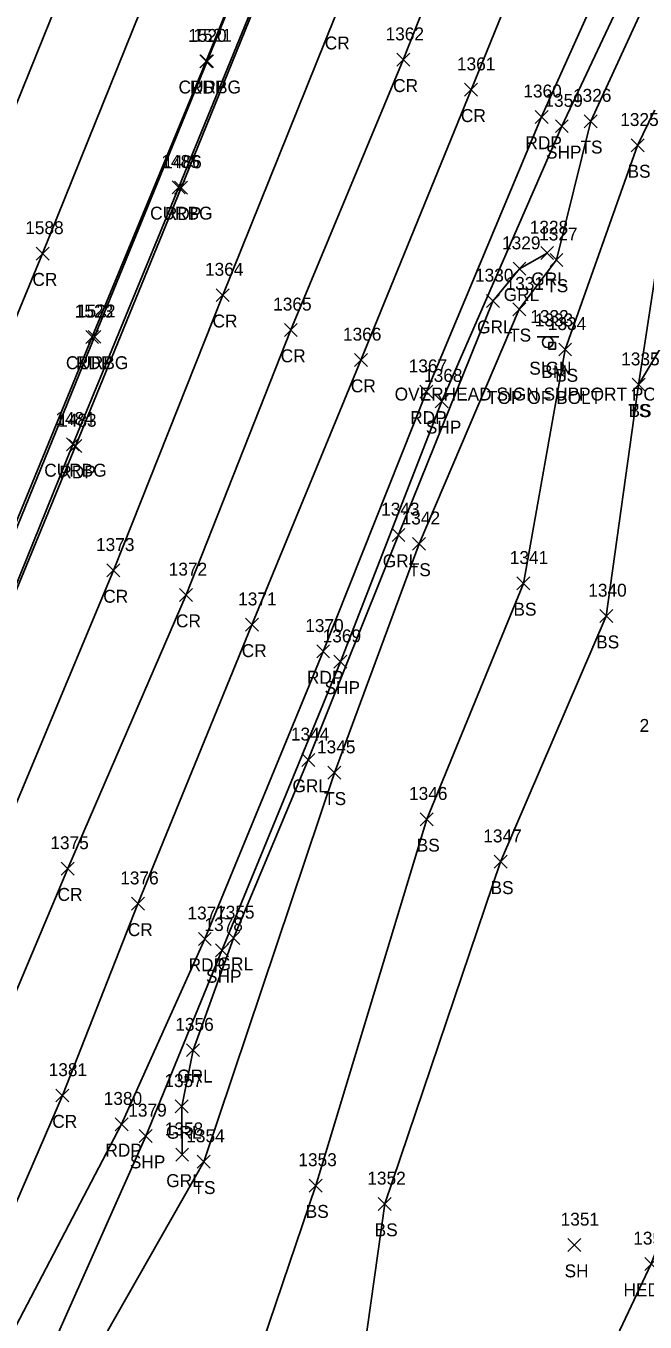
# Model space of a CAD drawing. Extents: x 1623612 to 1625808, y 621345 to 627748.
# Drawn here: x 1624599 to 1624694.8, y 625894.9 to 626095.4 of the extents above; entities that cross this region are included whole.
import ezdxf

# ---------------------------------------------------------------- set-up
doc = ezdxf.new("R2010")
doc.units = 0
for name, color, linetype in [('C_A', 7, 'Continuous'), ('C_C', 7, 'Continuous'), ('C_I', 7, 'Continuous'), ('CPBM', 7, 'Continuous'), ('L_A', 7, 'Continuous'), ('L_C', 7, 'Continuous'), ('L_I', 7, 'Continuous'), ('L_TIC', 7, 'Continuous'), ('LAHR', 7, 'Continuous'), ('LELB', 7, 'Continuous'), ('LSOGP', 7, 'Continuous'), ('P_A', 7, 'Continuous'), ('P_I', 7, 'Continuous'), ('P_TIC', 7, 'Continuous'), ('PET', 7, 'Continuous'), ('PRC', 7, 'Continuous'), ('PSP', 7, 'Continuous'), ('R_A', 7, 'Continuous'), ('R_I', 7, 'Continuous'), ('R_TIC', 7, 'Continuous'), ('RC', 7, 'Continuous'), ('RGR', 7, 'Continuous'), ('S_A', 7, 'Continuous'), ('S_C', 7, 'Continuous'), ('S_I', 7, 'Continuous'), ('SSGN', 7, 'Continuous')]:
    doc.layers.add(name, color=color, linetype=linetype)

msp = doc.modelspace()

# ---------------------------------------------------------------- linework, layer by layer
at = {"layer": 'CPBM'}
for p, q in [((1624679.91, 626045.38), (1624679.91, 626046.38)), ((1624679.91, 626046.38), (1624680.91, 626046.38)), ((1624680.91, 626046.38), (1624680.91, 626045.38)), ((1624680.91, 626045.38), (1624679.91, 626045.38)), ((1624680.41, 626045.88), (1624680.41, 626045.88)), ((1624680.41, 626045.88), (1624680.41, 626045.88))]:
    msp.add_line(p, q, dxfattribs=at)
at = {"layer": 'L_TIC'}
for points in [[(1624685.38, 626079.62), (1624687.38, 626081.62)], [(1624687.38, 626079.62), (1624685.38, 626081.62)], [(1624692.63, 626075.88), (1624694.63, 626077.88)], [(1624694.63, 626075.88), (1624692.63, 626077.88)], [(1624680.08, 626058.17), (1624682.08, 626060.17)], [(1624682.08, 626058.17), (1624680.08, 626060.17)], [(1624674.33, 626050.53), (1624676.33, 626052.53)], [(1624676.33, 626050.53), (1624674.33, 626052.53)], [(1624681.43, 626044.31), (1624683.43, 626046.31)], [(1624683.43, 626044.31), (1624681.43, 626046.31)], [(1624692.78, 626038.85), (1624694.78, 626040.85)], [(1624694.78, 626038.85), (1624692.78, 626040.85)], [(1624692.78, 626038.85), (1624694.78, 626040.85)], [(1624694.78, 626038.85), (1624692.78, 626040.85)], [(1624658.81, 626014.24), (1624660.81, 626016.24)], [(1624660.81, 626014.24), (1624658.81, 626016.24)], [(1624674.97, 626008.13), (1624676.97, 626010.13)], [(1624676.97, 626008.13), (1624674.97, 626010.13)], [(1624687.78, 626003.07), (1624689.78, 626005.07)], [(1624689.78, 626003.07), (1624687.78, 626005.07)], [(1624645.71, 625978.83), (1624647.71, 625980.83)], [(1624647.71, 625978.83), (1624645.71, 625980.83)], [(1624660.01, 625971.63), (1624662.01, 625973.63)], [(1624662.01, 625971.63), (1624660.01, 625973.63)], [(1624671.44, 625965.06), (1624673.44, 625967.06)], [(1624673.44, 625965.06), (1624671.44, 625967.06)], [(1624625.49, 625918.66), (1624627.49, 625920.66)], [(1624627.49, 625918.66), (1624625.49, 625920.66)], [(1624642.83, 625914.97), (1624644.83, 625916.97)], [(1624644.83, 625914.97), (1624642.83, 625916.97)], [(1624653.5, 625912.12), (1624655.5, 625914.12)], [(1624655.5, 625912.12), (1624653.5, 625914.12)], [(1624682.84, 625905.77), (1624684.84, 625907.77)], [(1624684.84, 625905.77), (1624682.84, 625907.77)], [(1624694.74, 625902.84), (1624696.74, 625904.84)], [(1624696.74, 625902.84), (1624694.74, 625904.84)]]:
    msp.add_lwpolyline(points, dxfattribs=at)
at = {"layer": 'LAHR'}
msp.add_lwpolyline([(1624775.42, 626076.07), (1624760.46, 626074.73), (1624753.03, 626056.16), (1624736.01, 626014.51), (1624724.67, 625982.95), (1624715.54, 625955.9), (1624695.74, 625903.84), (1624670.26, 625849.95), (1624662.52, 625817.48), (1624651.69, 625796.18)], dxfattribs=at)
at = {"layer": 'LELB'}
for points in [[(1624955.96, 625983.78), (1624934.11, 626011.11), (1624911.27, 626037.79), (1624882.4, 626075.05), (1624844.35, 626119.9), (1624824.36, 626144.8), (1624806.17, 626164.83), (1624787.45, 626176.55), (1624783.93, 626178.73), (1624767.98, 626179.73), (1624754.07, 626176), (1624742, 626162.74), (1624739.77, 626159.16), (1624724.1, 626139.19), (1624712.05, 626114.81), (1624693.63, 626076.88), (1624682.43, 626045.31), (1624675.97, 626009.13), (1624661.01, 625972.63), (1624643.83, 625915.97), (1624628.3, 625870.19), (1624627.01, 625849.3)], [(1624955.96, 625983.78), (1624951.7, 625981.09), (1624926.74, 626006.44), (1624903, 626034.62), (1624876.22, 626070.88), (1624844.75, 626108.46), (1624819.16, 626140.11), (1624799.87, 626157.38), (1624783.22, 626162.54), (1624755.55, 626163.6), (1624745.94, 626159.17), (1624742.5, 626157.44), (1624728.24, 626136.03), (1624714.3, 626113.6), (1624699.16, 626074.97), (1624693.78, 626039.85), (1624688.78, 626004.07), (1624672.44, 625966.06), (1624654.5, 625913.12), (1624647.49, 625863.39), (1624632.05, 625839.96), (1624633.8, 625804.37), (1624607.9, 625781.97), (1624576.85, 625750.09)], [(1624950.51, 625967.41), (1624917.97, 625998.05), (1624890.03, 626023.9), (1624863.39, 626055.21), (1624827.77, 626091.06), (1624802.93, 626124.92), (1624791, 626136.13), (1624749.2, 626141.33), (1624736.73, 626113.9), (1624711.77, 626069.81), (1624693.78, 626039.85)], [(1624703.97, 626118.88), (1624686.38, 626080.62), (1624681.08, 626059.17), (1624675.33, 626051.53), (1624659.81, 626015.24), (1624646.71, 625979.83), (1624626.49, 625919.66), (1624601.19, 625875.12), (1624577.24, 625833.33), (1624557.07, 625794.42), (1624540.93, 625764.23), (1624521.23, 625725.16), (1624501.1, 625688.94), (1624492.6, 625674.09)]]:
    msp.add_lwpolyline(points, dxfattribs=at)
at = {"layer": 'LSOGP'}
msp.add_lwpolyline([(1624549.56, 625621.85), (1624579.98, 625685.81), (1624598.8, 625722.78), (1624637.25, 625770.76), (1624651.69, 625796.18), (1624662.52, 625817.48), (1624670.26, 625849.95), (1624695.74, 625903.84)], dxfattribs=at)
at = {"layer": 'P_TIC'}
for points in [[(1624625.87, 626088.89), (1624627.87, 626090.89)], [(1624627.87, 626088.89), (1624625.87, 626090.89)], [(1624656.37, 626089.13), (1624658.37, 626091.13)], [(1624658.37, 626089.13), (1624656.37, 626091.13)], [(1624666.86, 626084.49), (1624668.86, 626086.49)], [(1624668.86, 626084.49), (1624666.86, 626086.49)], [(1624677.78, 626080.29), (1624679.78, 626082.29)], [(1624679.78, 626080.29), (1624677.78, 626082.29)], [(1624680.91, 626078.85), (1624682.91, 626080.85)], [(1624682.91, 626078.85), (1624680.91, 626080.85)], [(1624621.98, 626069.33), (1624623.98, 626071.33)], [(1624623.98, 626069.33), (1624621.98, 626071.33)], [(1624600.56, 626059.15), (1624602.56, 626061.15)], [(1624602.56, 626059.15), (1624600.56, 626061.15)], [(1624628.43, 626052.71), (1624630.43, 626054.71)], [(1624630.43, 626052.71), (1624628.43, 626054.71)], [(1624608.23, 626046.25), (1624610.23, 626048.25)], [(1624610.23, 626046.25), (1624608.23, 626048.25)], [(1624638.98, 626047.33), (1624640.98, 626049.33)], [(1624640.98, 626047.33), (1624638.98, 626049.33)], [(1624649.83, 626042.68), (1624651.83, 626044.68)], [(1624651.83, 626042.68), (1624649.83, 626044.68)], [(1624659.95, 626037.77), (1624661.95, 626039.77)], [(1624661.95, 626037.77), (1624659.95, 626039.77)], [(1624662.33, 626036.3), (1624664.33, 626038.3)], [(1624664.33, 626036.3), (1624662.33, 626038.3)], [(1624605.66, 626029.36), (1624607.66, 626031.36)], [(1624607.66, 626029.36), (1624605.66, 626031.36)], [(1624611.52, 626010.13), (1624613.52, 626012.13)], [(1624613.52, 626010.13), (1624611.52, 626012.13)], [(1624622.77, 626006.33), (1624624.77, 626008.33)], [(1624624.77, 626006.33), (1624622.77, 626008.33)], [(1624632.95, 626001.72), (1624634.95, 626003.72)], [(1624634.95, 626001.72), (1624632.95, 626003.72)], [(1624643.98, 625997.6), (1624645.98, 625999.6)], [(1624645.98, 625997.6), (1624643.98, 625999.6)], [(1624646.64, 625996), (1624648.64, 625998)], [(1624648.64, 625996), (1624646.64, 625998)], [(1624604.45, 625964.01), (1624606.45, 625966.01)], [(1624606.45, 625964.01), (1624604.45, 625966.01)], [(1624615.32, 625958.56), (1624617.32, 625960.56)], [(1624617.32, 625958.56), (1624615.32, 625960.56)], [(1624625.67, 625953.13), (1624627.67, 625955.13)], [(1624627.67, 625953.13), (1624625.67, 625955.13)], [(1624628.31, 625951.35), (1624630.31, 625953.35)], [(1624630.31, 625951.35), (1624628.31, 625953.35)], [(1624603.63, 625928.9), (1624605.63, 625930.9)], [(1624605.63, 625928.9), (1624603.63, 625930.9)], [(1624612.79, 625924.45), (1624614.79, 625926.45)], [(1624614.79, 625924.45), (1624612.79, 625926.45)], [(1624616.52, 625922.63), (1624618.52, 625924.63)], [(1624618.52, 625922.63), (1624616.52, 625924.63)]]:
    msp.add_lwpolyline(points, dxfattribs=at)
at = {"layer": 'PET'}
for points in [[(1624425.67, 625715.65), (1624447.22, 625754.54), (1624466.36, 625791.08), (1624487.12, 625831.75), (1624506.3, 625871.9), (1624524.08, 625910.61), (1624540.03, 625946.09), (1624556.56, 625984.64), (1624572.71, 626022.65), (1624589.71, 626064.03), (1624605.99, 626104.3), (1624622.34, 626144.13), (1624637.91, 626182.32), (1624652.97, 626219.87), (1624666.22, 626252.76), (1624676.12, 626279.69), (1624681.8, 626301.06), (1624682.54, 626327.48), (1624678.38, 626346.43)], [(1624700.76, 626272.27), (1624689.28, 626244.04), (1624672.95, 626203.67), (1624657.22, 626165.07), (1624639.97, 626122.42), (1624626.87, 626089.89), (1624609.23, 626047.25), (1624593.09, 626008.04), (1624578.04, 625971.53), (1624565.57, 625940.71), (1624555.47, 625915.78), (1624541.27, 625885.85), (1624534.37, 625871.9), (1624518.06, 625838.28), (1624503.61, 625808.5), (1624484.54, 625771.45), (1624465.59, 625736.05), (1624447.42, 625703.06)], [(1624697.29, 626122.48), (1624678.78, 626081.29), (1624660.95, 626038.77), (1624644.98, 625998.6), (1624626.67, 625954.13), (1624613.79, 625925.45), (1624589.8, 625879.72), (1624567.17, 625838.88), (1624546.44, 625801.43), (1624529.95, 625769.7), (1624509.63, 625731.24), (1624490.24, 625695.36), (1624481.98, 625680.63)], [(1624460.07, 625693.53), (1624483.15, 625735.74), (1624499.1, 625765.66), (1624511.9, 625793.12), (1624522.35, 625825.42), (1624529.91, 625846.85), (1624536.42, 625862.69), (1624541.8, 625875.32), (1624543.5, 625883.34), (1624544.97, 625882.88), (1624547, 625887.27), (1624554.88, 625905.73), (1624572.42, 625947.53), (1624589.16, 625987.94), (1624606.66, 626030.36), (1624622.98, 626070.33), (1624637.54, 626106.17)]]:
    msp.add_lwpolyline(points, dxfattribs=at)
at = {"layer": 'PRC'}
for points in [[(1624436.82, 625709.28), (1624458.78, 625749.62), (1624477.65, 625785.2), (1624498.86, 625827.51), (1624517.91, 625866.07), (1624535.88, 625905.07), (1624552.01, 625941.13), (1624568.1, 625980.06), (1624584.2, 626018.31), (1624601.56, 626060.15), (1624617.86, 626100.59), (1624633.9, 626140.47), (1624649.73, 626177.64), (1624664.57, 626215.84), (1624677.89, 626248.35), (1624689.08, 626275.05), (1624700.91, 626304.1), (1624709.94, 626325.53), (1624717.47, 626344.65), (1624728.1, 626371.26)], [(1624746.78, 626345.22), (1624728.92, 626300.56), (1624706.67, 626243.05), (1624691.9, 626206.9), (1624679.69, 626176.67), (1624663.83, 626137.95), (1624646.8, 626096.72), (1624629.43, 626053.71), (1624612.52, 626011.13), (1624595.71, 625970.86), (1624582, 625938.5), (1624560.77, 625889.8), (1624542.51, 625851.97), (1624524.08, 625812.63), (1624507.8, 625782.03)], [(1624756.75, 626332.96), (1624737.87, 626288.85), (1624717.83, 626237.45), (1624702.63, 626201.76), (1624690.94, 626172.24), (1624674.42, 626133.37), (1624657.37, 626090.13), (1624639.98, 626048.33), (1624623.77, 626007.33), (1624605.45, 625965.01), (1624592.56, 625934.47), (1624571.33, 625886.27), (1624551.87, 625847.8), (1624534.65, 625807.4), (1624518.3, 625775.7), (1624498.78, 625736.03), (1624480.71, 625702.14), (1624471.41, 625686.57)], [(1624760.82, 626312.53), (1624746.49, 626278.01), (1624728.27, 626233.28), (1624713.29, 626195.84), (1624701.88, 626168.74), (1624685.25, 626128.21), (1624667.86, 626085.49), (1624650.83, 626043.68), (1624633.95, 626002.72), (1624616.32, 625959.56), (1624604.63, 625929.9), (1624583.74, 625881.7), (1624564.37, 625840.79), (1624546.44, 625801.43)]]:
    msp.add_lwpolyline(points, dxfattribs=at)
at = {"layer": 'PSP'}
msp.add_lwpolyline([(1624701.4, 626121.26), (1624681.91, 626079.85), (1624663.33, 626037.3), (1624647.64, 625997), (1624629.31, 625952.35), (1624617.52, 625923.63), (1624596.53, 625876.44), (1624575.28, 625834.53), (1624555.05, 625795.64), (1624539.05, 625764.96), (1624518.58, 625726.57), (1624499, 625690.51), (1624490.77, 625675.48)], dxfattribs=at)
at = {"layer": 'R_TIC'}
for points in [[(1624626.02, 626088.91), (1624628.02, 626090.91)], [(1624628.02, 626088.91), (1624626.02, 626090.91)], [(1624621.62, 626069.4), (1624623.62, 626071.4)], [(1624623.62, 626069.4), (1624621.62, 626071.4)], [(1624678.64, 626059.22), (1624680.64, 626061.22)], [(1624680.64, 626059.22), (1624678.64, 626061.22)], [(1624674.36, 626056.8), (1624676.36, 626058.8)], [(1624676.36, 626056.8), (1624674.36, 626058.8)], [(1624670.25, 626051.8), (1624672.25, 626053.8)], [(1624672.25, 626051.8), (1624670.25, 626053.8)], [(1624608.59, 626046.26), (1624610.59, 626048.26)], [(1624610.59, 626046.26), (1624608.59, 626048.26)], [(1624605.24, 626029.63), (1624607.24, 626031.63)], [(1624607.24, 626029.63), (1624605.24, 626031.63)], [(1624655.64, 626015.61), (1624657.64, 626017.61)], [(1624657.64, 626015.61), (1624655.64, 626017.61)], [(1624641.68, 625980.81), (1624643.68, 625982.81)], [(1624643.68, 625980.81), (1624641.68, 625982.81)], [(1624630.1, 625953.26), (1624632.1, 625955.26)], [(1624632.1, 625953.26), (1624630.1, 625955.26)], [(1624623.85, 625935.91), (1624625.85, 625937.91)], [(1624625.85, 625935.91), (1624623.85, 625937.91)], [(1624622.1, 625927.21), (1624624.1, 625929.21)], [(1624624.1, 625927.21), (1624622.1, 625929.21)], [(1624622.16, 625919.73), (1624624.16, 625921.73)], [(1624624.16, 625919.73), (1624622.16, 625921.73)]]:
    msp.add_lwpolyline(points, dxfattribs=at)
at = {"layer": 'RC'}
for points in [[(1624700.99, 626272.06), (1624689.6, 626244.03), (1624673.22, 626203.62), (1624657.61, 626165.02), (1624640.13, 626122.2), (1624627.02, 626089.91), (1624609.59, 626047.26), (1624593.5, 626007.85), (1624578.4, 625971.27), (1624565.79, 625940.64), (1624555.58, 625915.85), (1624541.27, 625885.85), (1624534.86, 625871.82), (1624518.48, 625838.05), (1624503.94, 625808.16), (1624484.9, 625771.28), (1624465.88, 625735.89), (1624447.8, 625702.94)], [(1624547, 625887.27), (1624554.6, 625905.92), (1624572.12, 625947.84), (1624588.93, 625987.87), (1624606.24, 626030.63), (1624622.62, 626070.4), (1624637.36, 626106.36), (1624639.98, 626113.52)]]:
    msp.add_lwpolyline(points, dxfattribs=at)
at = {"layer": 'RGR'}
msp.add_lwpolyline([(1624679.64, 626060.22), (1624675.36, 626057.8), (1624671.25, 626052.8), (1624656.64, 626016.61), (1624642.68, 625981.81), (1624631.1, 625954.26), (1624624.85, 625936.91), (1624623.1, 625928.21), (1624623.16, 625920.73)], dxfattribs=at)
at = {"layer": 'SSGN'}
for p, q in [((1624678.08, 626047.26), (1624681.42, 626047.26)), ((1624679.73, 626046.43), (1624679.73, 626046.43))]:
    msp.add_line(p, q, dxfattribs=at)
msp.add_circle((1624679.73, 626046.43), 0.833, dxfattribs=at)

# ---------------------------------------------------------------- texts
at = {"layer": 'C_A'}
msp.add_text('BM', height=2, dxfattribs=at).set_placement((1624678.73, 626040.88))
at = {"layer": 'C_C'}
msp.add_text('TOP OF BOLT', height=2, dxfattribs=at).set_placement((1624670.33, 626036.88))
at = {"layer": 'C_I'}
msp.add_text('1333', height=2, dxfattribs=at).set_placement((1624677.72, 626048.88))
at = {"layer": 'L_A'}
for s, p in [('TS', (1624684.79, 626075.62)), ('BS', (1624692.07, 626071.88)), ('TS', (1624679.49, 626054.17)), ('TS', (1624673.74, 626046.53)), ('BS', (1624680.87, 626040.31)), ('TS', (1624692.19, 626034.85)), ('BS', (1624692.22, 626034.85)), ('TS', (1624658.22, 626010.24)), ('BS', (1624674.42, 626004.13)), ('BS', (1624687.22, 625999.07)), ('TS', (1624645.12, 625974.83)), ('BS', (1624659.45, 625967.63)), ('BS', (1624670.88, 625961.06)), ('TS', (1624624.9, 625914.66)), ('BS', (1624642.27, 625910.97)), ('BS', (1624652.94, 625908.12)), ('SH', (1624682.33, 625901.77)), ('HEDGE', (1624691.44, 625898.84))]:
    msp.add_text(s, height=2, dxfattribs=at).set_placement(p)
at = {"layer": 'L_C'}
msp.add_text('2 M. SPRUCE', height=2, dxfattribs=at).set_placement((1624693.94, 625986.15))
at = {"layer": 'L_I'}
for s, p in [('1326', (1624683.63, 626083.62)), ('1325', (1624690.94, 626079.88)), ('1327', (1624678.39, 626062.17)), ('1331', (1624673.2, 626054.53)), ('1334', (1624679.74, 626048.31)), ('1335', (1624691.09, 626042.85)), ('1335', (1624691.09, 626042.85)), ('1342', (1624657.12, 626018.24)), ('1341', (1624673.85, 626012.13)), ('1340', (1624686, 626007.07)), ('1345', (1624644.02, 625982.83)), ('1346', (1624658.26, 625975.63)), ('1347', (1624669.75, 625969.06)), ('1354', (1624623.79, 625922.66)), ('1353', (1624641.14, 625918.97)), ('1352', (1624651.81, 625916.12)), ('1351', (1624681.72, 625909.77)), ('1350', (1624692.96, 625906.84))]:
    msp.add_text(s, height=2, dxfattribs=at).set_placement(p)
at = {"layer": 'P_A'}
for s, p in [('CR', (1624645.23, 626091.72)), ('RDP', (1624624.36, 626084.89)), ('CR', (1624655.8, 626085.13)), ('CR', (1624666.29, 626080.49)), ('RDP', (1624676.27, 626076.29)), ('SHP', (1624679.45, 626074.85)), ('RDP', (1624620.47, 626065.33)), ('CR', (1624599.99, 626055.15)), ('CR', (1624627.86, 626048.71)), ('RDP', (1624606.72, 626042.25)), ('CR', (1624638.41, 626043.33)), ('CR', (1624649.26, 626038.68)), ('RDP', (1624658.44, 626033.77)), ('SHP', (1624660.86, 626032.3)), ('RDP', (1624604.15, 626025.36)), ('CR', (1624610.95, 626006.13)), ('CR', (1624622.2, 626002.33)), ('CR', (1624632.38, 625997.72)), ('RDP', (1624642.46, 625993.6)), ('SHP', (1624645.18, 625992)), ('CR', (1624603.88, 625960.01)), ('CR', (1624614.75, 625954.56)), ('RDP', (1624624.16, 625949.13)), ('SHP', (1624626.84, 625947.35)), ('CR', (1624603.06, 625924.9)), ('RDP', (1624611.28, 625920.45)), ('SHP', (1624615.06, 625918.63))]:
    msp.add_text(s, height=2, dxfattribs=at).set_placement(p)
at = {"layer": 'P_I'}
for s, p in [('1520', (1624624.09, 626092.89)), ('1362', (1624654.63, 626093.13)), ('1361', (1624665.68, 626088.49)), ('1360', (1624675.95, 626084.29)), ('1359', (1624679.21, 626082.85)), ('1486', (1624620.23, 626073.33)), ('1588', (1624598.87, 626063.15)), ('1364', (1624626.69, 626056.71)), ('1523', (1624606.54, 626050.25)), ('1365', (1624637.24, 626051.33)), ('1366', (1624648.04, 626046.68)), ('1367', (1624658.21, 626041.77)), ('1368', (1624660.59, 626040.3)), ('1483', (1624603.97, 626033.36)), ('1373', (1624609.83, 626014.13)), ('1372', (1624621.08, 626010.33)), ('1371', (1624631.82, 626005.72)), ('1370', (1624642.2, 626001.6)), ('1369', (1624644.9, 626000)), ('1375', (1624602.76, 625968.01)), ('1376', (1624613.57, 625962.56)), ('1377', (1624623.98, 625957.13)), ('1378', (1624626.61, 625955.35)), ('1381', (1624602.5, 625932.9)), ('1380', (1624611.02, 625928.45)), ('1379', (1624614.82, 625926.63))]:
    msp.add_text(s, height=2, dxfattribs=at).set_placement(p)
at = {"layer": 'R_A'}
for s, p in [('CURBG', (1624622.6, 626084.91)), ('CURBG', (1624618.2, 626065.4)), ('GRL', (1624677.18, 626055.22)), ('GRL', (1624672.91, 626052.8)), ('GRL', (1624668.8, 626047.8)), ('CURBG', (1624605.17, 626042.26)), ('CURBG', (1624601.82, 626025.63)), ('GRL', (1624654.19, 626011.61)), ('GRL', (1624640.22, 625976.81)), ('GRL', (1624628.64, 625949.26)), ('GRL', (1624622.39, 625931.91)), ('GRL', (1624620.65, 625923.21)), ('GRL', (1624620.7, 625915.73))]:
    msp.add_text(s, height=2, dxfattribs=at).set_placement(p)
at = {"layer": 'R_I'}
for s, p in [('1521', (1624624.89, 626092.91)), ('1485', (1624619.93, 626073.4)), ('1328', (1624676.94, 626063.22)), ('1329', (1624672.66, 626060.8)), ('1330', (1624668.47, 626055.8)), ('1522', (1624606.89, 626050.26)), ('1484', (1624603.54, 626033.63)), ('1343', (1624653.95, 626019.61)), ('1344', (1624639.98, 625984.81)), ('1355', (1624628.41, 625957.26)), ('1356', (1624622.1, 625939.91)), ('1357', (1624620.41, 625931.21)), ('1358', (1624620.47, 625923.73))]:
    msp.add_text(s, height=2, dxfattribs=at).set_placement(p)
at = {"layer": 'S_A'}
msp.add_text('SIGN', height=2, dxfattribs=at).set_placement((1624676.87, 626041.41))
at = {"layer": 'S_C'}
msp.add_text('OVERHEAD SIGN SUPPORT POLE', height=2, dxfattribs=at).set_placement((1624656.04, 626037.41))
at = {"layer": 'S_I'}
msp.add_text('1332', height=2, dxfattribs=at).set_placement((1624677.02, 626049.41))

doc.saveas('drawing.dxf')
